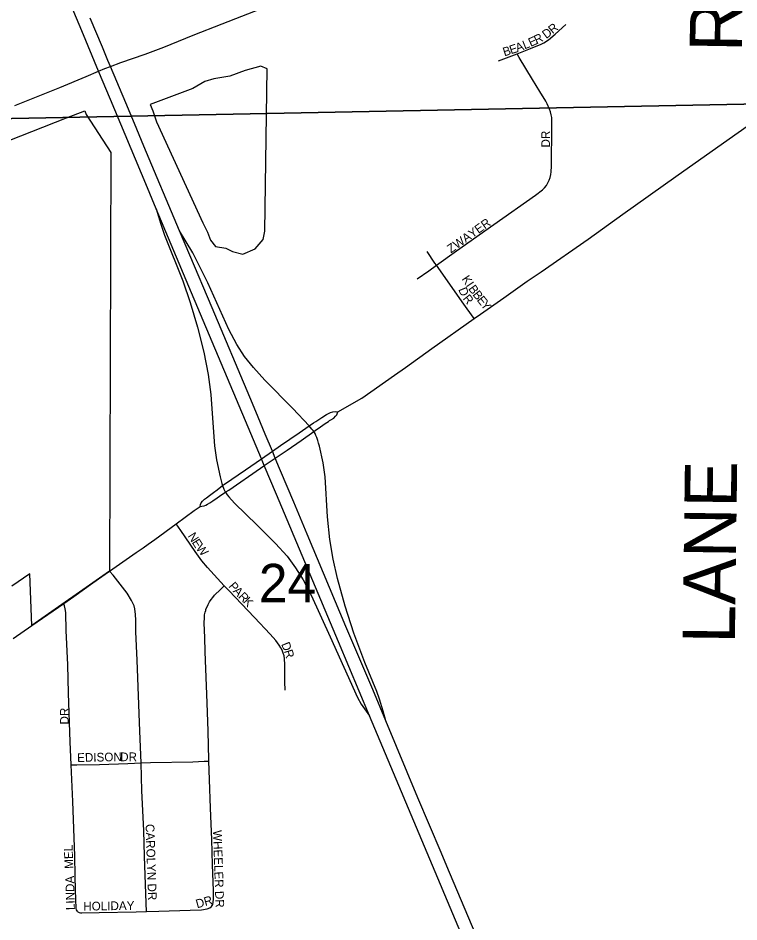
# Model space of a CAD drawing. Extents: x 1584893 to 1934202, y 663575 to 1091909.
# Drawn here: x 1804945 to 1809084, y 942980 to 948170 of the extents above; entities that cross this region are included whole.
import ezdxf

# ---------------------------------------------------------------- set-up
doc = ezdxf.new("R2010")
doc.units = 0
for name, color, linetype in [('GM_X_Corporation', 7, 'Continuous'), ('GM_X_County_Road', 7, 'Continuous'), ('GM_X_County_Road_Text', 7, 'Continuous'), ('GM_X_Interchange_Ramps', 7, 'Continuous'), ('GM_X_Minor_Lake', 7, 'Continuous'), ('GM_X_Section', 7, 'Continuous'), ('GM_X_Section_Text', 7, 'Continuous'), ('GM_X_State_Route', 7, 'Continuous'), ('GM_X_Township_Subdivision', 7, 'Continuous'), ('GM_X_Township_Subdivision_Text', 7, 'Continuous'), ('GM_X_US_Route', 7, 'Continuous')]:
    doc.layers.add(name, color=color, linetype=linetype)

msp = doc.modelspace()

# ---------------------------------------------------------------- linework, layer by layer
at = {"layer": 'GM_X_Corporation'}
msp.add_lwpolyline([(1802488.3, 946519.1), (1805222.2, 947597.8), (1805327.1, 947638.1), (1805335.5, 947615.9), (1805476.8, 947398.9), (1805469.7, 944995), (1805023.7, 944681.7), (1805012.7, 944979.3), (1804908.7, 944908.4)], dxfattribs=at)
at = {"layer": 'GM_X_County_Road'}
msp.add_lwpolyline([(1804926.5, 947667.5), (1805185.3, 947771.7), (1805336.5, 947835.3), (1805407.3, 947864.9), (1805442.6, 947879.6), (1805475.7, 947892), (1805535, 947914.3), (1805674.4, 947962.7), (1805781.5, 948003.8), (1805949.1, 948071.1), (1806117.4, 948136.5), (1806377.3, 948237.9)], dxfattribs=at)
at = {"layer": 'GM_X_Interchange_Ramps'}
for points in [[(1805738.2, 947074.5), (1805763.7, 946987.5), (1805784.8, 946924.4), (1805890.1, 946661.1), (1805933.4, 946537.1), (1805975.5, 946395.4), (1806010.5, 946251.8), (1806035.6, 946122.9), (1806050.9, 946009), (1806062.9, 945845.3), (1806072.6, 945714.3), (1806083.9, 945633), (1806104.7, 945536.7), (1806106.8, 945528.4), (1806113.9, 945497.2), (1806118.2, 945485.6), (1806126.1, 945464.6)], [(1806632.2, 945810.3), (1806624.6, 945819.1), (1806616.3, 945828.4), (1806522.7, 945929), (1806361.1, 946090.1), (1806295.7, 946162.8), (1806245.6, 946227.1), (1806201.2, 946295.3), (1806155.7, 946381.8), (1806034.1, 946650.2), (1805999.8, 946718.6), (1805947.5, 946821.9), (1805872.5, 946948.4)], [(1807056.8, 944134.2), (1807041.7, 944190.8), (1807019.3, 944258.8), (1807004.5, 944302.5), (1806935, 944469.5), (1806872.4, 944638.2), (1806822.4, 944794), (1806778.9, 944951.7), (1806754.2, 945063.5), (1806735.7, 945176.6), (1806721.3, 945306.7), (1806707.1, 945535.3), (1806696.1, 945616.3), (1806675.1, 945712.2), (1806670.5, 945728.4), (1806665.7, 945744.4), (1806659.9, 945761), (1806654.9, 945773.2), (1806650, 945784.9), (1806642.7, 945795.6), (1806638.3, 945802.2), (1806632.2, 945810.3)], [(1806126.1, 945464.6), (1806133.9, 945450.3), (1806135.6, 945447.7), (1806145.5, 945433.3), (1806155.3, 945421.1), (1806187.5, 945383.7), (1806318.1, 945257.9), (1806423.2, 945153.1), (1806489, 945079.4), (1806538.6, 945013.7), (1806582.4, 944943.9), (1806628.1, 944856.2), (1806737.5, 944616.2), (1806892.7, 944268.5), (1806915.1, 944230.7), (1806962.5, 944163.6)]]:
    msp.add_lwpolyline(points, dxfattribs=at)
at = {"layer": 'GM_X_Minor_Lake'}
for points in [[(1805704, 947674.7), (1805717.9, 947636.6), (1805739.6, 947574.5), (1806005.6, 946995.1), (1806031.4, 946941), (1806049.3, 946894.9), (1806079.2, 946858.8), (1806137.2, 946848.5), (1806175.1, 946830.4), (1806235.1, 946814.2), (1806305.3, 946845.9), (1806351.5, 946897.8), (1806361.7, 946945.7), (1806375.3, 947878.2), (1806339.3, 947894.4), (1806249.1, 947868.7), (1806160.9, 947837), (1806068.8, 947821.4), (1806016.7, 947805.6), (1805948.5, 947765.8)], [(1805948.5, 947765.8), (1805704, 947674.7)]]:
    msp.add_lwpolyline(points, dxfattribs=at)
at = {"layer": 'GM_X_Section'}
for points in [[(1803891.8, 953170.2), (1809287.5, 952939), (1809214, 947834.3), (1809209.1, 947678.4), (1803831.3, 947571.5)], [(1809209.1, 947678.4), (1809163.3, 942525.6), (1803783.9, 942158.7), (1803831.3, 947571.5)]]:
    msp.add_lwpolyline(points, close=True, dxfattribs=at)
at = {"layer": 'GM_X_State_Route'}
for points in [[(1807168.5, 946163.5), (1807320, 946271.9), (1807563.5, 946444.1), (1807600.6, 946470.3), (1807734.2, 946564.3), (1807867.5, 946659.5), (1807948.9, 946713.4), (1808217.9, 946900.7), (1808416.7, 947043.2), (1808721.7, 947259.9), (1809061.2, 947500.5), (1809150.4, 947562.2), (1809215.7, 947612.9), (1809289.5, 947664)], [(1806733.1, 945858.3), (1806741, 945863.2), (1806757.1, 945873), (1806768.1, 945883.3), (1806775.5, 945891.5), (1806781.3, 945909.7), (1806919.4, 945988.4), (1807107, 946119.5), (1807168.5, 946163.5)], [(1805989.4, 945365.8), (1805992.5, 945376.4), (1805996.8, 945386.2), (1806003.1, 945395.2), (1806008.6, 945401.1), (1806015.7, 945407.4), (1806026.3, 945415), (1806043.3, 945428), (1806066.9, 945446.1), (1806087.7, 945462), (1806118.2, 945485.6), (1806129.7, 945494.2), (1806251.3, 945576.2), (1806341.5, 945639), (1806404.9, 945683.2), (1806451.9, 945715.9), (1806559.6, 945789.3), (1806616.3, 945828.4), (1806640.2, 945844.9), (1806653.6, 945853.9), (1806670.7, 945865.1), (1806689.8, 945877.2), (1806715.8, 945893.3), (1806727.6, 945900.1), (1806739.2, 945904.7), (1806751.6, 945908.7), (1806764.8, 945910.5), (1806781.3, 945909.7)], [(1806336.7, 945585.7), (1806355.1, 945598.4), (1806357.8, 945600.2), (1806421.6, 945643.4), (1806490.1, 945689.5), (1806570.8, 945744.6), (1806642.7, 945795.6), (1806650.8, 945801.1), (1806682, 945823), (1806708.5, 945841.7), (1806726.5, 945854.1), (1806733.1, 945858.3)], [(1806135.6, 945447.7), (1806137.4, 945448.8), (1806154.1, 945459.4), (1806336.7, 945585.7)], [(1806056.6, 945394.2), (1806062.9, 945398.4), (1806087.1, 945414.6), (1806115.6, 945433.7), (1806135.6, 945447.7)], [(1805469.7, 944995), (1805623.4, 945101.3), (1805662.5, 945127.5), (1805692.5, 945148.5), (1805729.8, 945175.3), (1805853.3, 945266.6), (1805955, 945341.8), (1805989.4, 945365.8), (1806000.4, 945367.3), (1806012.9, 945369.3), (1806022, 945372.8), (1806033, 945379.1), (1806045.1, 945386.5), (1806056.6, 945394.2)], [(1805023.7, 944681.7), (1805207.6, 944808.5), (1805264.6, 944847.8), (1805374.6, 944928), (1805425.9, 944963.8), (1805469.7, 944995)], [(1804915.8, 944607.2), (1805023.7, 944681.7)]]:
    msp.add_lwpolyline(points, dxfattribs=at)
at = {"layer": 'GM_X_Township_Subdivision'}
for points in [[(1807809.8, 947965.2), (1807887.6, 947994.7), (1807948.6, 948019.8), (1807963.2, 948027.4), (1807990.5, 948045.6), (1808028.5, 948077.4), (1808090, 948132.6)], [(1807347.2, 946750.8), (1807462.6, 946833.1), (1807676, 946984.1), (1807916.2, 947153.9), (1807955.1, 947184.3), (1807967.6, 947195.7), (1807978.2, 947209.1), (1807987, 947223.5), (1807994.4, 947238.8), (1807999.9, 947254.7), (1808003.6, 947271), (1808005.8, 947287.5), (1808007.6, 947320.6), (1808009.4, 947549.5), (1808008.6, 947599.1), (1808006.4, 947614.7), (1808002.3, 947632), (1807996.7, 947647.7), (1807982.9, 947677.6), (1807974.6, 947692), (1807940.5, 947748.2), (1807897.8, 947818), (1807822.4, 947944.1), (1807809.8, 947965.2)], [(1807702.6, 947924.1), (1807733.3, 947936.2), (1807809.8, 947965.2)], [(1807347.2, 946750.8), (1807338.3, 946763.4), (1807292.9, 946829.7)], [(1807236.3, 946672), (1807303, 946719.3), (1807347.2, 946750.8)], [(1807563.5, 946444.1), (1807523.4, 946500.3), (1807504.7, 946526.5), (1807347.2, 946750.8)], [(1806128.8, 944910.6), (1806031.7, 945015.8), (1806000.6, 945053.6), (1805961.7, 945106.1), (1805879.1, 945228.5), (1805853.3, 945266.6)], [(1805651.6, 943892.7), (1805644.3, 944075.8), (1805629.2, 944483.5), (1805621.6, 944646.1), (1805621.3, 944711.8), (1805619.4, 944745), (1805615, 944778.1), (1805610.6, 944794.5), (1805604.4, 944810.3), (1805596.7, 944825.3), (1805570.4, 944867.6), (1805491.5, 944970.8), (1805469.7, 944995)], [(1806022.2, 944768.9), (1806023.7, 944773.8), (1806036.3, 944803.3), (1806044, 944817.3), (1806052.7, 944830.7), (1806062.3, 944843.5), (1806072.8, 944855.4), (1806107.6, 944889.6), (1806128.8, 944910.6)], [(1806476.5, 944381.6), (1806477.2, 944457.8), (1806475, 944491.1), (1806472.1, 944507.7), (1806467.5, 944524), (1806461.3, 944539.7), (1806453.6, 944554.7), (1806444.8, 944568.9), (1806424.7, 944595.6), (1806391.7, 944632.5), (1806302, 944728.6), (1806155, 944883.2), (1806128.8, 944910.6)], [(1805249.4, 943882.2), (1805244, 944014.5), (1805234.9, 944292.8), (1805229.7, 944456.4), (1805221.6, 944652.8), (1805218.6, 944755.2), (1805217.5, 944767.4), (1805215.8, 944778.1), (1805211.3, 944795.1), (1805207.6, 944808.5)], [(1806039.6, 943904), (1806039.3, 943911.3), (1806036, 944074.6), (1806030.4, 944238), (1806018.2, 944531.7), (1806017.5, 944613.4), (1806014.1, 944695.2), (1806014.2, 944727.3), (1806015.8, 944743.1), (1806019.1, 944758.6), (1806022.2, 944768.9)], [(1806477.9, 944310.3), (1806476.2, 944359.2), (1806476.5, 944381.6)], [(1805651.6, 943892.7), (1805704.3, 943895.2), (1805948.5, 943899.9), (1806013.5, 943902.8), (1806039.6, 943904)], [(1806055.8, 943069), (1806063, 943080.8), (1806065.3, 943093.8), (1806066.9, 943111.2), (1806066, 943160.2), (1806060.8, 943307.2), (1806056.4, 943454.2), (1806049.7, 943633.8), (1806043.7, 943797.1), (1806039.6, 943904)], [(1805249.4, 943882.2), (1805281.3, 943882.7), (1805411.5, 943884.6), (1805574.2, 943889), (1805651.6, 943892.7)], [(1805288.5, 943038), (1805283.1, 943043.1), (1805280.4, 943050.2), (1805279.2, 943056.6), (1805275.1, 943163.5), (1805271.9, 943245.4), (1805269.7, 943360), (1805258.3, 943670.8), (1805249.4, 943882.2)], [(1805682.2, 943039.8), (1805680.4, 943087.8), (1805670.8, 943357), (1805666, 943504.7), (1805656.1, 943732.8), (1805651.6, 943892.7)], [(1805682.2, 943039.8), (1805752.5, 943041.7), (1805932.2, 943046.7), (1805997.6, 943050.2), (1806030.6, 943054.5), (1806045.3, 943061.2), (1806055.8, 943069)], [(1805288.5, 943038), (1805295, 943034.9), (1805302.5, 943032.5), (1805310.9, 943031.6), (1805409.5, 943034.3), (1805622.1, 943038.1), (1805682.2, 943039.8)]]:
    msp.add_lwpolyline(points, dxfattribs=at)
at = {"layer": 'GM_X_US_Route'}
for points in [[(1807725.6, 942348.9), (1807038.5, 943982.3), (1806962.5, 944163.6), (1806784.7, 944587.5), (1806606.5, 945010.9), (1806427.7, 945434), (1806357.8, 945600.2), (1806341.5, 945639), (1806249.6, 945857.5), (1806059.4, 946311.5), (1805926, 946629.1), (1805738.2, 947074.5), (1805677.9, 947218.8), (1805475.1, 947703.1), (1805407.3, 947864.9), (1805310.3, 948096.6), (1804973.6, 948898.2)], [(1805461, 947927), (1805428.8, 948003.5), (1805358.6, 948170.4)], [(1805563.3, 947683.6), (1805475.7, 947892), (1805461, 947927)], [(1805667.7, 947435.2), (1805613.2, 947564.8), (1805563.3, 947683.6)], [(1806309.1, 945911.4), (1806275.1, 945992.4), (1806058.5, 946506.4), (1805931.3, 946808.8), (1805872.5, 946948.4), (1805667.7, 947435.2)], [(1806364.3, 945779.9), (1806309.1, 945911.4)], [(1806452.3, 945570.5), (1806446.6, 945584), (1806421.6, 945643.4), (1806404.9, 945683.2), (1806364.3, 945779.9)], [(1806528, 945390.3), (1806452.3, 945570.5)], [(1807373.6, 943379.2), (1807240.9, 943693.5), (1807056.8, 944134.2), (1806981.7, 944314.1), (1806827.2, 944676.4), (1806605.4, 945205.9), (1806528, 945390.3)], [(1808512.7, 940667.4), (1808482.9, 940739.5), (1808462.7, 940788.6), (1808308, 941154.3), (1808272.7, 941238.6), (1808136.2, 941567.1), (1807963.1, 941976.1), (1807813.8, 942332.1), (1807610.5, 942816.7), (1807406.9, 943300.5), (1807373.6, 943379.2)]]:
    msp.add_lwpolyline(points, dxfattribs=at)

# ---------------------------------------------------------------- texts
at = {"layer": 'GM_X_County_Road_Text'}
for s, rotation, p in [('RD', 89.0127, (1809100.1, 947974.3)), ('LANE', 89.2592, (1809060.4, 944577.2))]:
    msp.add_text(s, height=300, rotation=rotation, dxfattribs=at).set_placement(p)
at = {"layer": 'GM_X_Section_Text'}
msp.add_text('24', height=221, rotation=0, dxfattribs=at).set_placement((1806327.2, 944815.1))
at = {"layer": 'GM_X_Township_Subdivision_Text'}
for s, rotation, p in [('D', 36.9461, (1807977.1, 948048.9)), ('R', 39.6017, (1808014.2, 948076.9)), ('E', 24.5817, (1807888.2, 948003.9)), ('R', 26.0504, (1807921.4, 948019.2)), ('B', 17.7206, (1807737.1, 947949.9)), ('E', 17.8932, (1807775, 947962)), ('A', 20.7869, (1807811.1, 947973.8)), ('L', 21.9536, (1807853.2, 947989.8)), ('DR', 90, (1807998.7, 947426.7)), ('ZWAYER', 35.3113, (1807430.6, 946818.4)), ('K', 303.7871, (1807489.7, 946671.7)), ('I', 303.7809, (1807514.1, 946635.1)), ('D', 292.4669, (1807471.4, 946612)), ('B', 305.5965, (1807527.3, 946615.4)), ('B', 308.2247, (1807551.9, 946581.3)), ('R', 308.448, (1807495.7, 946558.5)), ('E', 308.1649, (1807576.4, 946550.2)), ('Y', 308.1574, (1807598.1, 946522.5)), ('N', 302.4108, (1805917.2, 945196.5)), ('E', 302.379, (1805940.8, 945159.4)), ('W', 308.6948, (1805963.1, 945124.8)), ('P', 310.3968, (1806150.5, 944906.1)), ('A', 313.757, (1806175.4, 944876.9)), ('R', 314.0644, (1806206.1, 944844.9)), ('K', 314.0573, (1806233.6, 944816.5)), ('D', 292.2316, (1806454.6, 944575)), ('R', 286.9063, (1806470.8, 944535.4)), ('DR', 90, (1805235.6, 944113.5)), ('EDISON', 1.1227, (1805284.3, 943898.5)), ('DR', 0, (1805530.8, 943902.9)), ('CAROLYN DR', 271.91, (1805676.7, 943541.6)), ('WHEELER DR', 271.9296, (1806063.8, 943506.4)), ('MEL', 91.9736, (1805262, 943286)), ('LINDA', 91.3013, (1805270.8, 943048.5)), ('DR', 15.5147, (1805972.7, 943057.8)), ('HOLIDAY', 0.9089, (1805319.5, 943044.9))]:
    msp.add_text(s, height=50, rotation=rotation, dxfattribs=at).set_placement(p)

doc.saveas('drawing.dxf')
